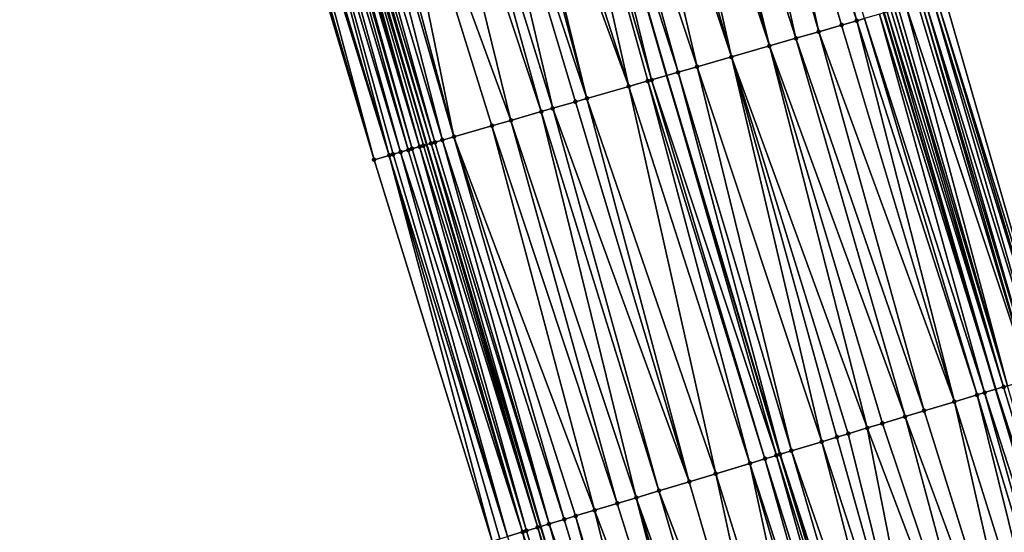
# Model space of a CAD drawing. Header units: feet. Extents: x 2004186 to 2014793, y 836912 to 864902.
# Tile 844 of 974: x 2004403 to 2004453, y 859322 to 859348. Entities that reach past the tile are written whole.
import ezdxf

# ---------------------------------------------------------------- set-up
doc = ezdxf.new("R2010")
doc.units = ezdxf.units.FT
doc.header["$LTSCALE"] = 100
doc.header["$MEASUREMENT"] = 0
for name, color, linetype, lineweight in [('EP_Travel Lane', 5, 'Continuous', 40), ('GPL_Skip Line', 2, 'Continuous', 40), ('Road Shots', 4, 'Continuous', 200), ('Road X-Section', 30, 'Continuous', 13)]:
    doc.layers.add(name, color=color, linetype=linetype, lineweight=lineweight)
doc.layers.add('I-77 SB_MM21-27-Surface-Border', color=7, linetype='Continuous')
doc.layers.add('I-77 SB_MM21-27-Surface-TIN', color=7, linetype='Continuous')

msp = doc.modelspace()

# ---------------------------------------------------------------- linework, layer by layer
at = {"layer": 'EP_Travel Lane'}
for points in [[(2004475.98675831, 859252.9755330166, 446.5739951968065), (2004470.027193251, 859271.9272233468, 446.4479969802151), (2004464.293373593, 859291.0871976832, 446.3012957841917), (2004458.559645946, 859310.2468645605, 446.1088986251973), (2004452.825862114, 859329.4067191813, 445.9444033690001), (2004447.172181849, 859348.4381588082, 445.744362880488), (2004441.629215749, 859367.653598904, 445.5383283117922), (2004436.086240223, 859386.8690716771, 445.3357163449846), (2004430.543256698, 859406.0845721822, 445.1360297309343), (2004425.08506517, 859425.172963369, 444.9390603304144), (2004419.806102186, 859444.4627209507, 444.7434054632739), (2004414.527064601, 859463.7527511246, 444.5783237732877), (2004409.248078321, 859483.0425938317, 444.3922111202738), (2004404.042532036, 859502.1813761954, 444.2028261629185), (2004399.035574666, 859521.5434234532, 443.9982920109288), (2004394.028624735, 859540.9054419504, 443.790683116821), (2004389.021615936, 859560.2676880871, 443.6073706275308)], [(2004453.157249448, 859245.7875541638, 447.2093015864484), (2004447.138044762, 859265.0163735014, 447.1114540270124), (2004441.36635806, 859284.1656426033, 447.065016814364), (2004435.594843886, 859303.3143392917, 446.9334906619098), (2004429.823350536, 859322.46296689, 446.7916857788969), (2004424.055859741, 859341.7796547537, 446.6171872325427), (2004418.509860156, 859360.9946002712, 446.4480281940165), (2004412.963892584, 859380.209434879, 446.267231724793), (2004407.417962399, 859399.4241399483, 446.0728171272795), (2004401.865261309, 859418.803356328, 445.8417982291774), (2004396.566951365, 859438.0880190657, 445.6690462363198), (2004391.268674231, 859457.372562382, 445.4828924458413), (2004385.970386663, 859476.6571436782, 445.3010092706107), (2004380.654695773, 859496.1241881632, 445.1100452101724), (2004375.632006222, 859515.482102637, 444.9002794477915), (2004370.609287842, 859534.8401282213, 444.7023760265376), (2004365.586536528, 859554.198280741, 444.5180011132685)]]:
    msp.add_polyline3d(points, dxfattribs=at)
at = {"layer": 'GPL_Skip Line'}
msp.add_polyline3d([(2004465.216785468, 859249.5847155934, 446.8984191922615), (2004459.266163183, 859268.6782788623, 446.7735468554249), (2004453.481729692, 859287.8231807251, 446.6568137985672), (2004447.697351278, 859306.9679002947, 446.5129731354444), (2004441.912967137, 859326.1126388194, 446.3719510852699), (2004436.179748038, 859345.272190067, 446.1913368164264), (2004430.637304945, 859364.4879015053, 445.9969830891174), (2004425.094895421, 859383.7034965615, 445.7904081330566), (2004419.552424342, 859402.9193050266, 445.6062430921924), (2004414.049427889, 859422.1459373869, 445.3938099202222), (2004408.75210502, 859441.43062398, 445.1952668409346), (2004403.454733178, 859460.7154888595, 445.016720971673), (2004398.15734861, 859480.0004000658, 444.8433712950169), (2004392.890462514, 859499.2933539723, 444.6593156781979), (2004387.86935726, 859518.651694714, 444.4510891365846), (2004382.848236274, 859538.0100961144, 444.2493343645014), (2004377.827073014, 859557.3686604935, 444.0649682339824)], dxfattribs=at)
at = {"layer": 'I-77 SB_MM21-27-Surface-Border', "color": 3, "linetype": 'ByBlock', "lineweight": -2}
for points in [[(2004390.605744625, 859560.6770719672, 443.4571800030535), (2004395.4332121, 859541.2686868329, 443.6834630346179), (2004400.2607344, 859521.8600903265, 443.8872097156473), (2004406.443673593, 859502.8019879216, 443.9840183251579), (2004412.044776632, 859483.8082062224, 444.1195399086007), (2004417.342091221, 859464.52354977, 444.3214687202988), (2004422.832369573, 859445.2914780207, 444.4795157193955), (2004428.129737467, 859426.0066275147, 444.6596747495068), (2004433.582557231, 859406.9585405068, 444.8775858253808), (2004439.124988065, 859387.7428715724, 445.0763972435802), (2004444.667379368, 859368.5273396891, 445.2896172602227), (2004450.209845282, 859349.3115491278, 445.4756623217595), (2004455.698914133, 859330.2728898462, 445.6865647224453), (2004461.291712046, 859311.0707498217, 445.8935783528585), (2004466.693026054, 859291.8108696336, 446.1162304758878), (2004472.4773432, 859272.6663528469, 446.2902183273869), (2004478.189264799, 859253.6681932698, 446.3872762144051)], [(2004452.626173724, 859245.6203115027, 447.2192829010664), (2004445.672324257, 859264.5737021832, 447.1361077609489), (2004440.079231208, 859283.7768190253, 447.0743429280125), (2004433.720422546, 859302.7482470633, 446.9668389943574), (2004427.361654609, 859321.7195403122, 446.8392838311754), (2004421.381651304, 859341.0088163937, 446.6648147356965), (2004415.646929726, 859360.1694901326, 446.5113461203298), (2004410.104497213, 859379.3851648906, 446.3131526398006), (2004404.562076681, 859398.6007981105, 446.1105791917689), (2004399.005404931, 859418.01829947, 445.8959181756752), (2004393.708044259, 859437.3031236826, 445.7128120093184), (2004388.796426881, 859456.6937879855, 445.5171840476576), (2004383.884774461, 859476.0845798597, 445.3358777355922), (2004379.337716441, 859495.7829272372, 445.1433361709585), (2004374.703825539, 859515.24159274, 444.9241392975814), (2004369.101899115, 859534.4494449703, 444.7322139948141), (2004364.467934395, 859553.9083950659, 444.5433729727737)]]:
    msp.add_polyline3d(points, dxfattribs=at)
at = {"layer": 'I-77 SB_MM21-27-Surface-TIN', "color": 128, "linetype": 'ByBlock', "lineweight": -2}
for points in [[(2004439.477867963, 859367.03436111, 445.6625768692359), (2004438.324750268, 859366.7022169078, 445.7064788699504), (2004443.86719727, 859347.4864919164, 445.8994094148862)], [(2004440.438816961, 859367.3110869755, 445.6195894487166), (2004439.477867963, 859367.03436111, 445.6625768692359), (2004445.789073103, 859348.0400204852, 445.8215032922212)], [(2004439.477867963, 859367.03436111, 445.6625768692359), (2004445.020319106, 859347.81862176, 445.8539996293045), (2004445.789073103, 859348.0400204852, 445.8215032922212)], [(2004439.477867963, 859367.03436111, 445.6625768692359), (2004443.86719727, 859347.4864919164, 445.8994094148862), (2004445.020319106, 859347.81862176, 445.8539996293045)], [(2004440.438816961, 859367.3110869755, 445.6195894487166), (2004445.789073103, 859348.0400204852, 445.8215032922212), (2004446.173455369, 859348.1507015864, 445.8033375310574)], [(2004438.324750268, 859366.7022169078, 445.7064788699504), (2004436.595085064, 859366.2039612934, 445.7682038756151), (2004442.714084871, 859347.1543293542, 445.9413834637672)], [(2004438.324750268, 859366.7022169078, 445.7064788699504), (2004442.714084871, 859347.1543293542, 445.9413834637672), (2004443.86719727, 859347.4864919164, 445.8994094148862)], [(2004436.018519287, 859366.0379132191, 445.7926779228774), (2004435.057593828, 859365.7611057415, 445.8270952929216), (2004441.368783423, 859346.766819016, 445.9916816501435)], [(2004436.595085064, 859366.2039612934, 445.7682038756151), (2004436.018519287, 859366.0379132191, 445.7926779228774), (2004441.368783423, 859346.766819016, 445.9916816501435)], [(2004436.595085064, 859366.2039612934, 445.7682038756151), (2004441.368783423, 859346.766819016, 445.9916816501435), (2004442.714084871, 859347.1543293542, 445.9413834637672)], [(2004435.057593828, 859365.7611057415, 445.8270952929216), (2004433.904482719, 859365.4289387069, 445.8685996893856), (2004439.446923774, 859346.2132343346, 446.0636954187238)], [(2004435.057593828, 859365.7611057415, 445.8270952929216), (2004439.446923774, 859346.2132343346, 446.0636954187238), (2004441.368783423, 859346.766819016, 445.9916816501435)], [(2004433.13572855, 859365.2075405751, 445.901158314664), (2004431.406042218, 859364.7093582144, 445.9705756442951), (2004437.717224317, 859345.7150974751, 446.1378908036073)], [(2004433.904482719, 859365.4289387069, 445.8685996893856), (2004433.13572855, 859365.2075405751, 445.901158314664), (2004439.446923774, 859346.2132343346, 446.0636954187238)], [(2004433.13572855, 859365.2075405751, 445.901158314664), (2004437.717224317, 859345.7150974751, 446.1378908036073), (2004439.446923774, 859346.2132343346, 446.0636954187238)], [(2004431.406042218, 859364.7093582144, 445.9705756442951), (2004430.637304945, 859364.4879015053, 445.9969830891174), (2004436.756287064, 859345.4383308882, 446.1766020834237)], [(2004431.406042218, 859364.7093582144, 445.9705756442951), (2004436.756287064, 859345.4383308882, 446.1766020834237), (2004437.717224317, 859345.7150974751, 446.1378908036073)], [(2004429.868586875, 859364.2663782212, 446.0163995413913), (2004428.138884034, 859363.768253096, 446.0918271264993), (2004434.257898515, 859344.7185702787, 446.2596640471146)], [(2004429.868586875, 859364.2663782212, 446.0163995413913), (2004435.411029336, 859345.0506689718, 446.210983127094), (2004430.637304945, 859364.4879015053, 445.9969830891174)], [(2004429.868586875, 859364.2663782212, 446.0163995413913), (2004435.218837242, 859344.9953317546, 446.2204160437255), (2004435.411029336, 859345.0506689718, 446.210983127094)], [(2004429.868586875, 859364.2663782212, 446.0163995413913), (2004434.257898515, 859344.7185702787, 446.2596640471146), (2004435.218837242, 859344.9953317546, 446.2204160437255)], [(2004435.411029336, 859345.0506689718, 446.210983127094), (2004436.179748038, 859345.272190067, 446.1913368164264), (2004430.637304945, 859364.4879015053, 445.9969830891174)], [(2004436.756287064, 859345.4383308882, 446.1766020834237), (2004430.637304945, 859364.4879015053, 445.9969830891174), (2004436.179748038, 859345.272190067, 446.1913368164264)], [(2004427.370134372, 859363.546839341, 446.1227451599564), (2004426.985754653, 859363.4361494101, 446.139983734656), (2004432.143851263, 859344.1096328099, 446.3394756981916)], [(2004428.138884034, 859363.768253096, 446.0918271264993), (2004427.370134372, 859363.546839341, 446.1227451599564), (2004434.257898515, 859344.7185702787, 446.2596640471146)], [(2004427.370134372, 859363.546839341, 446.1227451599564), (2004432.143851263, 859344.1096328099, 446.3394756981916), (2004434.257898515, 859344.7185702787, 446.2596640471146)], [(2004425.832619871, 859363.1040644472, 446.1901064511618), (2004424.487306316, 859362.7165960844, 446.2448124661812), (2004430.414159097, 859343.6114706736, 446.4110167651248)], [(2004426.985754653, 859363.4361494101, 446.139983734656), (2004425.832619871, 859363.1040644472, 446.1901064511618), (2004432.143851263, 859344.1096328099, 446.3394756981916)], [(2004425.832619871, 859363.1040644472, 446.1901064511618), (2004431.567278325, 859343.9436095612, 446.3665566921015), (2004432.143851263, 859344.1096328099, 446.3394756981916)], [(2004425.832619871, 859363.1040644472, 446.1901064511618), (2004430.414159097, 859343.6114706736, 446.4110167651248), (2004431.567278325, 859343.9436095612, 446.3665566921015)], [(2004424.487306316, 859362.7165960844, 446.2448124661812), (2004423.526372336, 859362.4398181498, 446.2823321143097), (2004429.837602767, 859343.4453898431, 446.4320511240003)], [(2004424.487306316, 859362.7165960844, 446.2448124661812), (2004429.837602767, 859343.4453898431, 446.4320511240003), (2004430.414159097, 859343.6114706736, 446.4110167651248)], [(2004423.526372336, 859362.4398181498, 446.2823321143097), (2004421.412324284, 859361.830883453, 446.362434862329), (2004428.300111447, 859343.0025345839, 446.4909732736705)], [(2004423.526372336, 859362.4398181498, 446.2823321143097), (2004428.300111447, 859343.0025345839, 446.4909732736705), (2004429.837602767, 859343.4453898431, 446.4320511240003)], [(2004421.412324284, 859361.830883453, 446.362434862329), (2004420.25919822, 859361.4987682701, 446.409384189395), (2004425.417352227, 859342.172052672, 446.5879795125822)], [(2004421.412324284, 859361.830883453, 446.362434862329), (2004427.339192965, 859342.7257029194, 446.5228507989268), (2004428.300111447, 859343.0025345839, 446.4909732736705)], [(2004421.412324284, 859361.830883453, 446.362434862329), (2004425.417352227, 859342.172052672, 446.5879795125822), (2004427.339192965, 859342.7257029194, 446.5228507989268)], [(2004418.721762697, 859361.0557195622, 446.447992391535), (2004418.529594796, 859361.0002984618, 446.4486167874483), (2004424.264272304, 859341.8397775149, 446.6181300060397)], [(2004419.106129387, 859361.1664546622, 446.4354970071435), (2004418.721762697, 859361.0557195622, 446.447992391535), (2004424.456447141, 859341.895174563, 446.614979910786)], [(2004418.721762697, 859361.0557195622, 446.447992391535), (2004424.264272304, 859341.8397775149, 446.6181300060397), (2004424.456447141, 859341.895174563, 446.614979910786)], [(2004419.874833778, 859361.3880253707, 446.4210605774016), (2004419.106129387, 859361.1664546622, 446.4354970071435), (2004424.840813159, 859342.005911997, 446.6027296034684)], [(2004419.106129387, 859361.1664546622, 446.4354970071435), (2004424.456447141, 859341.895174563, 446.614979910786), (2004424.840813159, 859342.005911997, 446.6027296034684)], [(2004420.25919822, 859361.4987682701, 446.409384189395), (2004419.874833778, 859361.3880253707, 446.4210605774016), (2004425.417352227, 859342.172052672, 446.5879795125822)], [(2004419.874833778, 859361.3880253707, 446.4210605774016), (2004424.840813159, 859342.005911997, 446.6027296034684), (2004425.417352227, 859342.172052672, 446.5879795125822)], [(2004416.992193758, 859360.5571301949, 446.4746701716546), (2004416.415671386, 859360.3909316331, 446.4833416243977), (2004422.150397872, 859341.2302408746, 446.6350230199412)], [(2004417.376546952, 859360.6679120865, 446.4670883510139), (2004416.992193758, 859360.5571301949, 446.4746701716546), (2004422.726911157, 859341.3964709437, 446.6296601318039)], [(2004416.992193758, 859360.5571301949, 446.4746701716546), (2004422.342574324, 859341.2856323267, 446.6312852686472), (2004422.726911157, 859341.3964709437, 446.6296601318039)], [(2004416.992193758, 859360.5571301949, 446.4746701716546), (2004422.150397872, 859341.2302408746, 446.6350230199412), (2004422.342574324, 859341.2856323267, 446.6312852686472)], [(2004417.760894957, 859360.7787119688, 446.4613957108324), (2004417.376546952, 859360.6679120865, 446.4670883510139), (2004423.111235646, 859341.507352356, 446.6325289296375)], [(2004417.376546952, 859360.6679120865, 446.4670883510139), (2004422.726911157, 859341.3964709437, 446.6296601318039), (2004423.111235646, 859341.507352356, 446.6325289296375)], [(2004417.95307713, 859360.8340835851, 446.4555750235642), (2004417.760894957, 859360.7787119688, 446.4613957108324), (2004423.303409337, 859341.5627533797, 446.6297962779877)], [(2004417.760894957, 859360.7787119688, 446.4613957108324), (2004423.111235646, 859341.507352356, 446.6325289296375), (2004423.303409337, 859341.5627533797, 446.6297962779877)], [(2004418.145266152, 859360.8894314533, 446.4472605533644), (2004417.95307713, 859360.8340835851, 446.4555750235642), (2004423.687771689, 859341.6735035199, 446.6188802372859)], [(2004417.95307713, 859360.8340835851, 446.4555750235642), (2004423.303409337, 859341.5627533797, 446.6297962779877), (2004423.687771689, 859341.6735035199, 446.6188802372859)], [(2004418.337444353, 859360.9448168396, 446.4428858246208), (2004418.145266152, 859360.8894314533, 446.4472605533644), (2004423.687771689, 859341.6735035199, 446.6188802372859)], [(2004418.337444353, 859360.9448168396, 446.4428858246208), (2004424.055859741, 859341.7796547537, 446.6171872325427), (2004418.509860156, 859360.9946002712, 446.4480281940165)], [(2004418.337444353, 859360.9448168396, 446.4428858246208), (2004423.87994471, 859341.7289068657, 446.6163914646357), (2004424.055859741, 859341.7796547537, 446.6171872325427)], [(2004418.337444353, 859360.9448168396, 446.4428858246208), (2004423.687771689, 859341.6735035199, 446.6188802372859), (2004423.87994471, 859341.7289068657, 446.6163914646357)], [(2004418.529594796, 859361.0002984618, 446.4486167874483), (2004418.509860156, 859360.9946002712, 446.4480281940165), (2004424.055859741, 859341.7796547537, 446.6171872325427)], [(2004418.529594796, 859361.0002984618, 446.4486167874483), (2004424.055859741, 859341.7796547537, 446.6171872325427), (2004424.264272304, 859341.8397775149, 446.6181300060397)], [(2004415.839111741, 859360.2248622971, 446.5055829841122), (2004415.646929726, 859360.1694901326, 446.5113461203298), (2004421.381651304, 859341.0088163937, 446.6648147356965)], [(2004416.223488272, 859360.335563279, 446.4895048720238), (2004415.839111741, 859360.2248622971, 446.5055829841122), (2004421.381651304, 859341.0088163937, 446.6648147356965)], [(2004416.415671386, 859360.3909316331, 446.4833416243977), (2004416.223488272, 859360.335563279, 446.4895048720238), (2004422.150397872, 859341.2302408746, 446.6350230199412)], [(2004416.223488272, 859360.335563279, 446.4895048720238), (2004421.381651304, 859341.0088163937, 446.6648147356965), (2004422.150397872, 859341.2302408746, 446.6350230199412)], [(2004449.633199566, 859349.1457782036, 445.529239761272), (2004449.248792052, 859349.0351846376, 445.5565975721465), (2004455.124449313, 859330.0997127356, 445.7399087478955)], [(2004449.825409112, 859349.2010549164, 445.5134533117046), (2004449.633199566, 859349.1457782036, 445.529239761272), (2004455.507423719, 859330.2151712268, 445.7053994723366)], [(2004449.633199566, 859349.1457782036, 445.529239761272), (2004455.124449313, 859330.0997127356, 445.7399087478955), (2004455.507423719, 859330.2151712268, 445.7053994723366)], [(2004450.209845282, 859349.3115491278, 445.4756623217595), (2004449.825409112, 859349.2010549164, 445.5134533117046), (2004455.698914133, 859330.2728898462, 445.6865647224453)], [(2004449.825409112, 859349.2010549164, 445.5134533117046), (2004455.507423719, 859330.2151712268, 445.7053994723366), (2004455.698914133, 859330.2728898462, 445.6865647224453)], [(2004447.711008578, 859348.5933422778, 445.7218837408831), (2004447.51880443, 859348.5380468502, 445.7357049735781), (2004453.209560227, 859329.5224767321, 445.9208496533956)], [(2004447.903221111, 859348.6486086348, 445.7050098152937), (2004447.711008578, 859348.5933422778, 445.7218837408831), (2004453.401043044, 859329.5802204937, 445.9057535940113)], [(2004447.711008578, 859348.5933422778, 445.7218837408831), (2004453.209560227, 859329.5224767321, 445.9208496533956), (2004453.401043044, 859329.5802204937, 445.9057535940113)], [(2004448.287663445, 859348.7590814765, 445.6649748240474), (2004447.903221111, 859348.6486086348, 445.7050098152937), (2004453.401043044, 859329.5802204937, 445.9057535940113)], [(2004448.864344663, 859348.9247293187, 445.5984726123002), (2004448.287663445, 859348.7590814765, 445.6649748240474), (2004454.549996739, 859329.9264950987, 445.7872263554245)], [(2004448.287663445, 859348.7590814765, 445.6649748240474), (2004453.401043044, 859329.5802204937, 445.9057535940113), (2004454.549996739, 859329.9264950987, 445.7872263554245)], [(2004449.056573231, 859348.9799400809, 445.5757607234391), (2004448.864344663, 859348.9247293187, 445.5984726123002), (2004454.549996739, 859329.9264950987, 445.7872263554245)], [(2004449.248792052, 859349.0351846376, 445.5565975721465), (2004449.056573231, 859348.9799400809, 445.5757607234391), (2004454.741485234, 859329.9842200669, 445.7693356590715)], [(2004449.056573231, 859348.9799400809, 445.5757607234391), (2004454.549996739, 859329.9264950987, 445.7872263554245), (2004454.741485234, 859329.9842200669, 445.7693356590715)], [(2004449.248792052, 859349.0351846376, 445.5565975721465), (2004454.741485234, 859329.9842200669, 445.7693356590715), (2004455.124449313, 859330.0997127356, 445.7399087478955)], [(2004446.173455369, 859348.1507015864, 445.8033375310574), (2004445.789073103, 859348.0400204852, 445.8215032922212), (2004451.869233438, 859329.1180952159, 446.0004712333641)], [(2004446.942252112, 859348.37195211, 445.7552786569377), (2004446.173455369, 859348.1507015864, 445.8033375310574), (2004452.252180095, 859329.2336455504, 445.9796194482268)], [(2004446.173455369, 859348.1507015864, 445.8033375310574), (2004451.869233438, 859329.1180952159, 446.0004712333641), (2004452.252180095, 859329.2336455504, 445.9796194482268)], [(2004447.134447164, 859348.4272790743, 445.7447690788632), (2004446.942252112, 859348.37195211, 445.7552786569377), (2004452.825862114, 859329.4067191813, 445.9444033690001)], [(2004446.942252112, 859348.37195211, 445.7552786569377), (2004452.252180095, 859329.2336455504, 445.9796194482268), (2004452.825862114, 859329.4067191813, 445.9444033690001)], [(2004447.134447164, 859348.4272790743, 445.7447690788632), (2004452.825862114, 859329.4067191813, 445.9444033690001), (2004447.172181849, 859348.4381588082, 445.744362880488)], [(2004447.326619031, 859348.4826864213, 445.7427004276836), (2004447.172181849, 859348.4381588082, 445.744362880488), (2004452.825862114, 859329.4067191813, 445.9444033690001)], [(2004447.51880443, 859348.5380468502, 445.7357049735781), (2004447.326619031, 859348.4826864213, 445.7427004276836), (2004453.209560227, 859329.5224767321, 445.9208496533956)], [(2004447.326619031, 859348.4826864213, 445.7427004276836), (2004452.825862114, 859329.4067191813, 445.9444033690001), (2004453.209560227, 859329.5224767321, 445.9208496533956)], [(2004445.020319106, 859347.81862176, 445.8539996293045), (2004443.86719727, 859347.4864919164, 445.8994094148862), (2004450.720419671, 859328.771357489, 446.0501306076)], [(2004445.789073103, 859348.0400204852, 445.8215032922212), (2004445.020319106, 859347.81862176, 445.8539996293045), (2004450.720419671, 859328.771357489, 446.0501306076)], [(2004445.789073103, 859348.0400204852, 445.8215032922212), (2004450.720419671, 859328.771357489, 446.0501306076), (2004451.869233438, 859329.1180952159, 446.0004712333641)], [(2004442.714084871, 859347.1543293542, 445.9413834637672), (2004441.368783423, 859346.766819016, 445.9916816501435), (2004448.231367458, 859328.0199458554, 446.1359319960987)], [(2004443.86719727, 859347.4864919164, 445.8994094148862), (2004442.714084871, 859347.1543293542, 445.9413834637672), (2004449.188690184, 859328.3089670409, 446.1054164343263)], [(2004442.714084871, 859347.1543293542, 445.9413834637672), (2004448.231367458, 859328.0199458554, 446.1359319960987), (2004449.188690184, 859328.3089670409, 446.1054164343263)], [(2004443.86719727, 859347.4864919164, 445.8994094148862), (2004449.188690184, 859328.3089670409, 446.1054164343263), (2004450.720419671, 859328.771357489, 446.0501306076)], [(2004441.368783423, 859346.766819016, 445.9916816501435), (2004439.446923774, 859346.2132343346, 446.0636954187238), (2004446.316705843, 859327.4419569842, 446.2049187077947)], [(2004441.368783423, 859346.766819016, 445.9916816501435), (2004447.082567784, 859327.6731614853, 446.1786553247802), (2004448.231367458, 859328.0199458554, 446.1359319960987)], [(2004441.368783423, 859346.766819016, 445.9916816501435), (2004446.316705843, 859327.4419569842, 446.2049187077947), (2004447.082567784, 859327.6731614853, 446.1786553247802)], [(2004439.446923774, 859346.2132343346, 446.0636954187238), (2004437.717224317, 859345.7150974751, 446.1378908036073), (2004444.019096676, 859326.7484207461, 446.2951985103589)], [(2004439.446923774, 859346.2132343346, 446.0636954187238), (2004445.359374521, 859327.1529642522, 446.2396653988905), (2004446.316705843, 859327.4419569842, 446.2049187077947)], [(2004439.446923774, 859346.2132343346, 446.0636954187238), (2004444.784967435, 859326.9795960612, 446.2645950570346), (2004445.359374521, 859327.1529642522, 446.2396653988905)], [(2004439.446923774, 859346.2132343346, 446.0636954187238), (2004444.019096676, 859326.7484207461, 446.2951985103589), (2004444.784967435, 859326.9795960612, 446.2645950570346)], [(2004437.717224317, 859345.7150974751, 446.1378908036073), (2004436.756287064, 859345.4383308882, 446.1766020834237), (2004442.487362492, 859326.2860458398, 446.3527955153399)], [(2004437.717224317, 859345.7150974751, 446.1378908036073), (2004442.487362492, 859326.2860458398, 446.3527955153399), (2004444.019096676, 859326.7484207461, 446.2951985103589)], [(2004435.411029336, 859345.0506689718, 446.210983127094), (2004441.72150796, 859326.0548168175, 446.3754125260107), (2004436.179748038, 859345.272190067, 446.1913368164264)], [(2004436.756287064, 859345.4383308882, 446.1766020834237), (2004436.179748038, 859345.272190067, 446.1913368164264), (2004441.912967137, 859326.1126388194, 446.3719510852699)], [(2004441.72150796, 859326.0548168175, 446.3754125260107), (2004441.912967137, 859326.1126388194, 446.3719510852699), (2004436.179748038, 859345.272190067, 446.1913368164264)], [(2004436.756287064, 859345.4383308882, 446.1766020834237), (2004441.912967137, 859326.1126388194, 446.3719510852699), (2004442.487362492, 859326.2860458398, 446.3527955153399)], [(2004434.257898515, 859344.7185702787, 446.2596640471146), (2004432.143851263, 859344.1096328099, 446.3394756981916), (2004438.658059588, 859325.1300008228, 446.4807649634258)], [(2004435.218837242, 859344.9953317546, 446.2204160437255), (2004434.257898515, 859344.7185702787, 446.2596640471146), (2004440.381263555, 859325.6501626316, 446.4144871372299)], [(2004434.257898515, 859344.7185702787, 446.2596640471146), (2004438.658059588, 859325.1300008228, 446.4807649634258), (2004440.381263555, 859325.6501626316, 446.4144871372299)], [(2004435.411029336, 859345.0506689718, 446.210983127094), (2004435.218837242, 859344.9953317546, 446.2204160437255), (2004441.147138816, 859325.8813230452, 446.3816677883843)], [(2004435.218837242, 859344.9953317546, 446.2204160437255), (2004440.381263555, 859325.6501626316, 446.4144871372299), (2004441.147138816, 859325.8813230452, 446.3816677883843)], [(2004435.411029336, 859345.0506689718, 446.210983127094), (2004441.147138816, 859325.8813230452, 446.3816677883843), (2004441.72150796, 859326.0548168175, 446.3754125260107)], [(2004431.567278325, 859343.9436095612, 446.3665566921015), (2004430.414159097, 859343.6114706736, 446.4110167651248), (2004437.317783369, 859324.7254519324, 446.53549742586)], [(2004432.143851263, 859344.1096328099, 446.3394756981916), (2004431.567278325, 859343.9436095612, 446.3665566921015), (2004437.317783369, 859324.7254519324, 446.53549742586)], [(2004432.143851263, 859344.1096328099, 446.3394756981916), (2004437.317783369, 859324.7254519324, 446.53549742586), (2004438.658059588, 859325.1300008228, 446.4807649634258)], [(2004429.837602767, 859343.4453898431, 446.4320511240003), (2004428.300111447, 859343.0025345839, 446.4909732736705), (2004434.637239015, 859323.9163273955, 446.6409835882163)], [(2004430.414159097, 859343.6114706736, 446.4110167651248), (2004429.837602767, 859343.4453898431, 446.4320511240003), (2004435.786041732, 859324.2631016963, 446.5967629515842)], [(2004429.837602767, 859343.4453898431, 446.4320511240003), (2004434.637239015, 859323.9163273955, 446.6409835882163), (2004435.786041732, 859324.2631016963, 446.5967629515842)], [(2004430.414159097, 859343.6114706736, 446.4110167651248), (2004435.786041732, 859324.2631016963, 446.5967629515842), (2004437.317783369, 859324.7254519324, 446.53549742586)], [(2004427.339192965, 859342.7257029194, 446.5228507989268), (2004425.417352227, 859342.172052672, 446.5879795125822), (2004432.531108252, 859323.2805495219, 446.7183389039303)], [(2004428.300111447, 859343.0025345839, 446.4909732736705), (2004427.339192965, 859342.7257029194, 446.5228507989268), (2004433.679912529, 859323.6273186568, 446.6733500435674)], [(2004427.339192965, 859342.7257029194, 446.5228507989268), (2004432.531108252, 859323.2805495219, 446.7183389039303), (2004433.679912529, 859323.6273186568, 446.6733500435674)], [(2004428.300111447, 859343.0025345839, 446.4909732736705), (2004433.679912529, 859323.6273186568, 446.6733500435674), (2004434.637239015, 859323.9163273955, 446.6409835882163)], [(2004425.417352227, 859342.172052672, 446.5879795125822), (2004424.840813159, 859342.005911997, 446.6027296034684), (2004430.999385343, 859322.8181373, 446.7703868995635)], [(2004425.417352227, 859342.172052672, 446.5879795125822), (2004431.573777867, 859322.9915536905, 446.7526247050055), (2004432.531108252, 859323.2805495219, 446.7183389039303)], [(2004425.417352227, 859342.172052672, 446.5879795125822), (2004430.999385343, 859322.8181373, 446.7703868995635), (2004431.573777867, 859322.9915536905, 446.7526247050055)], [(2004423.687771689, 859341.6735035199, 446.6188802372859), (2004423.303409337, 859341.5627533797, 446.6297962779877), (2004429.084769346, 859322.2399974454, 446.816921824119)], [(2004423.87994471, 859341.7289068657, 446.6163914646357), (2004423.687771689, 859341.6735035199, 446.6188802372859), (2004429.659170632, 859322.4133848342, 446.7948469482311)], [(2004423.687771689, 859341.6735035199, 446.6188802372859), (2004429.084769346, 859322.2399974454, 446.816921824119), (2004429.659170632, 859322.4133848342, 446.7948469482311)], [(2004423.87994471, 859341.7289068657, 446.6163914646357), (2004429.659170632, 859322.4133848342, 446.7948469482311), (2004424.055859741, 859341.7796547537, 446.6171872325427)], [(2004424.264272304, 859341.8397775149, 446.6181300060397), (2004424.055859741, 859341.7796547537, 446.6171872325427), (2004429.823350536, 859322.46296689, 446.7916857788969)], [(2004429.659170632, 859322.4133848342, 446.7948469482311), (2004429.823350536, 859322.46296689, 446.7916857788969), (2004424.055859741, 859341.7796547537, 446.6171872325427)], [(2004424.456447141, 859341.895174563, 446.614979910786), (2004424.264272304, 859341.8397775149, 446.6181300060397), (2004430.233549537, 859322.5868463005, 446.7837876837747)], [(2004424.264272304, 859341.8397775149, 446.6181300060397), (2004429.823350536, 859322.46296689, 446.7916857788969), (2004430.233549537, 859322.5868463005, 446.7837876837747)], [(2004424.840813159, 859342.005911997, 446.6027296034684), (2004424.456447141, 859341.895174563, 446.614979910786), (2004430.233549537, 859322.5868463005, 446.7837876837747)], [(2004424.840813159, 859342.005911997, 446.6027296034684), (2004430.233549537, 859322.5868463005, 446.7837876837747), (2004430.999385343, 859322.8181373, 446.7703868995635)], [(2004422.150397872, 859341.2302408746, 446.6350230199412), (2004421.381651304, 859341.0088163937, 446.6648147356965), (2004427.361654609, 859321.7195403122, 446.8392838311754)], [(2004422.342574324, 859341.2856323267, 446.6312852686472), (2004422.150397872, 859341.2302408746, 446.6350230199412), (2004428.127492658, 859321.9508238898, 446.8247794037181)], [(2004422.150397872, 859341.2302408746, 446.6350230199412), (2004427.744578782, 859321.8351650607, 446.8294976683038), (2004428.127492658, 859321.9508238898, 446.8247794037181)], [(2004422.150397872, 859341.2302408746, 446.6350230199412), (2004427.361654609, 859321.7195403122, 446.8392838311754), (2004427.744578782, 859321.8351650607, 446.8294976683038)], [(2004422.726911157, 859341.3964709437, 446.6296601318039), (2004422.342574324, 859341.2856323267, 446.6312852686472), (2004428.127492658, 859321.9508238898, 446.8247794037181)], [(2004423.111235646, 859341.507352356, 446.6325289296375), (2004422.726911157, 859341.3964709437, 446.6296601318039), (2004428.893308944, 859322.1821794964, 446.8209859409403)], [(2004422.726911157, 859341.3964709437, 446.6296601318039), (2004428.127492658, 859321.9508238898, 446.8247794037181), (2004428.893308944, 859322.1821794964, 446.8209859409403)], [(2004423.303409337, 859341.5627533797, 446.6297962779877), (2004423.111235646, 859341.507352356, 446.6325289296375), (2004428.893308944, 859322.1821794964, 446.8209859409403)], [(2004423.303409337, 859341.5627533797, 446.6297962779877), (2004428.893308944, 859322.1821794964, 446.8209859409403), (2004429.084769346, 859322.2399974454, 446.816921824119)], [(2004452.252180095, 859329.2336455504, 445.9796194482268), (2004451.869233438, 859329.1180952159, 446.0004712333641), (2004457.653579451, 859309.9734828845, 446.160258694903)], [(2004452.252180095, 859329.2336455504, 445.9796194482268), (2004458.419475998, 859310.2045728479, 446.1169631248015), (2004452.825862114, 859329.4067191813, 445.9444033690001)], [(2004452.252180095, 859329.2336455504, 445.9796194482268), (2004457.653579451, 859309.9734828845, 446.160258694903), (2004458.419475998, 859310.2045728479, 446.1169631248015)], [(2004453.209560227, 859329.5224767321, 445.9208496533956), (2004452.825862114, 859329.4067191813, 445.9444033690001), (2004458.993899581, 859310.3778864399, 446.0839143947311)], [(2004458.419475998, 859310.2045728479, 446.1169631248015), (2004458.559645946, 859310.2468645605, 446.1088986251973), (2004452.825862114, 859329.4067191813, 445.9444033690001)], [(2004458.993899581, 859310.3778864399, 446.0839143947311), (2004452.825862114, 859329.4067191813, 445.9444033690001), (2004458.559645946, 859310.2468645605, 446.1088986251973)], [(2004453.401043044, 859329.5802204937, 445.9057535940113), (2004453.209560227, 859329.5224767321, 445.9208496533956), (2004458.993899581, 859310.3778864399, 446.0839143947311)], [(2004450.720419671, 859328.771357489, 446.0501306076), (2004449.188690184, 859328.3089670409, 446.1054164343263), (2004455.164495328, 859309.2221768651, 446.2617653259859)], [(2004451.869233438, 859329.1180952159, 446.0004712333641), (2004450.720419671, 859328.771357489, 446.0501306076), (2004456.696232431, 859309.6845421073, 446.2027312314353)], [(2004450.720419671, 859328.771357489, 446.0501306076), (2004455.164495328, 859309.2221768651, 446.2617653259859), (2004456.696232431, 859309.6845421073, 446.2027312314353)], [(2004451.869233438, 859329.1180952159, 446.0004712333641), (2004456.696232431, 859309.6845421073, 446.2027312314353), (2004457.653579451, 859309.9734828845, 446.160258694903)], [(2004449.188690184, 859328.3089670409, 446.1054164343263), (2004448.231367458, 859328.0199458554, 446.1359319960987), (2004455.164495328, 859309.2221768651, 446.2617653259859)], [(2004448.231367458, 859328.0199458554, 446.1359319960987), (2004447.082567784, 859327.6731614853, 446.1786553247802), (2004453.441310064, 859308.7019531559, 446.3188383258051)], [(2004448.231367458, 859328.0199458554, 446.1359319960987), (2004453.441310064, 859308.7019531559, 446.3188383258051), (2004455.164495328, 859309.2221768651, 446.2617653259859)], [(2004446.316705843, 859327.4419569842, 446.2049187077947), (2004445.359374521, 859327.1529642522, 446.2396653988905), (2004450.186405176, 859307.7193063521, 446.4263425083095)], [(2004447.082567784, 859327.6731614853, 446.1786553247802), (2004446.316705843, 859327.4419569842, 446.2049187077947), (2004453.441310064, 859308.7019531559, 446.3188383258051)], [(2004446.316705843, 859327.4419569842, 446.2049187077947), (2004450.186405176, 859307.7193063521, 446.4263425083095), (2004453.441310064, 859308.7019531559, 446.3188383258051)], [(2004444.019096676, 859326.7484207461, 446.2951985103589), (2004442.487362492, 859326.2860458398, 446.3527955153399), (2004449.037609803, 859307.3725077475, 446.4669491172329)], [(2004444.784967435, 859326.9795960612, 446.2645950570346), (2004444.019096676, 859326.7484207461, 446.2951985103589), (2004450.186405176, 859307.7193063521, 446.4263425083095)], [(2004444.019096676, 859326.7484207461, 446.2951985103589), (2004449.037609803, 859307.3725077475, 446.4669491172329), (2004450.186405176, 859307.7193063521, 446.4263425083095)], [(2004445.359374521, 859327.1529642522, 446.2396653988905), (2004444.784967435, 859326.9795960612, 446.2645950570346), (2004450.186405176, 859307.7193063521, 446.4263425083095)], [(2004442.487362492, 859326.2860458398, 446.3527955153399), (2004441.912967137, 859326.1126388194, 446.3719510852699), (2004448.080276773, 859307.0835206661, 446.5025360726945)], [(2004442.487362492, 859326.2860458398, 446.3527955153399), (2004448.080276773, 859307.0835206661, 446.5025360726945), (2004449.037609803, 859307.3725077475, 446.4669491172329)], [(2004441.147138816, 859325.8813230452, 446.3816677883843), (2004440.381263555, 859325.6501626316, 446.4144871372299), (2004446.548570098, 859306.6210547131, 446.546594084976)], [(2004441.72150796, 859326.0548168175, 446.3754125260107), (2004441.147138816, 859325.8813230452, 446.3816677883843), (2004447.122963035, 859306.7944697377, 446.5286287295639)], [(2004441.147138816, 859325.8813230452, 446.3816677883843), (2004446.548570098, 859306.6210547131, 446.546594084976), (2004447.122963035, 859306.7944697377, 446.5286287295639)], [(2004441.72150796, 859326.0548168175, 446.3754125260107), (2004447.697351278, 859306.9679002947, 446.5129731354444), (2004441.912967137, 859326.1126388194, 446.3719510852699)], [(2004441.72150796, 859326.0548168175, 446.3754125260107), (2004447.122963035, 859306.7944697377, 446.5286287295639), (2004447.697351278, 859306.9679002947, 446.5129731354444)], [(2004448.080276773, 859307.0835206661, 446.5025360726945), (2004441.912967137, 859326.1126388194, 446.3719510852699), (2004447.697351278, 859306.9679002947, 446.5129731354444)], [(2004440.381263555, 859325.6501626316, 446.4144871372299), (2004438.658059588, 859325.1300008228, 446.4807649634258), (2004444.6338978, 859306.0431012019, 446.6208389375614)], [(2004440.381263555, 859325.6501626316, 446.4144871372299), (2004445.97416599, 859306.4476766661, 446.5700581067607), (2004446.548570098, 859306.6210547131, 446.546594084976)], [(2004440.381263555, 859325.6501626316, 446.4144871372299), (2004444.6338978, 859306.0431012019, 446.6208389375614), (2004445.97416599, 859306.4476766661, 446.5700581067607)], [(2004437.317783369, 859324.7254519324, 446.53549742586), (2004435.786041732, 859324.2631016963, 446.5967629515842), (2004442.91069014, 859305.5229516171, 446.6889345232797)], [(2004438.658059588, 859325.1300008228, 446.4807649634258), (2004437.317783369, 859324.7254519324, 446.53549742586), (2004442.91069014, 859305.5229516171, 446.6889345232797)], [(2004438.658059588, 859325.1300008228, 446.4807649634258), (2004442.91069014, 859305.5229516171, 446.6889345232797), (2004444.6338978, 859306.0431012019, 446.6208389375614)], [(2004435.786041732, 859324.2631016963, 446.5967629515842), (2004434.637239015, 859323.9163273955, 446.6409835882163), (2004441.378963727, 859305.0605509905, 446.7427067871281)], [(2004435.786041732, 859324.2631016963, 446.5967629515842), (2004441.378963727, 859305.0605509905, 446.7427067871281), (2004442.91069014, 859305.5229516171, 446.6889345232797)], [(2004434.637239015, 859323.9163273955, 446.6409835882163), (2004433.679912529, 859323.6273186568, 446.6733500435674), (2004439.655766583, 859304.5403666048, 446.8056273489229)], [(2004434.637239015, 859323.9163273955, 446.6409835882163), (2004440.421628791, 859304.7715702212, 446.7792323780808), (2004441.378963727, 859305.0605509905, 446.7427067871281)], [(2004434.637239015, 859323.9163273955, 446.6409835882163), (2004439.655766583, 859304.5403666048, 446.8056273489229), (2004440.421628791, 859304.7715702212, 446.7792323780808)], [(2004432.531108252, 859323.2805495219, 446.7183389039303), (2004431.573777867, 859322.9915536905, 446.7526247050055), (2004437.358170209, 859303.8467880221, 446.889610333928)], [(2004433.679912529, 859323.6273186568, 446.6733500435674), (2004432.531108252, 859323.2805495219, 446.7183389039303), (2004439.655766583, 859304.5403666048, 446.8056273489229)], [(2004432.531108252, 859323.2805495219, 446.7183389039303), (2004437.358170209, 859303.8467880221, 446.889610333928), (2004439.655766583, 859304.5403666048, 446.8056273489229)], [(2004430.999385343, 859322.8181373, 446.7703868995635), (2004430.233549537, 859322.5868463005, 446.7837876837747), (2004436.783779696, 859303.6733649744, 446.906382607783)], [(2004431.573777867, 859322.9915536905, 446.7526247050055), (2004430.999385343, 859322.8181373, 446.7703868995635), (2004436.783779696, 859303.6733649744, 446.906382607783)], [(2004431.573777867, 859322.9915536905, 446.7526247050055), (2004436.783779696, 859303.6733649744, 446.906382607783), (2004437.358170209, 859303.8467880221, 446.889610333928)], [(2004429.084769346, 859322.2399974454, 446.816921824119), (2004428.893308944, 859322.1821794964, 446.8209859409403), (2004434.869169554, 859303.0952057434, 446.9500362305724)], [(2004429.659170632, 859322.4133848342, 446.7948469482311), (2004429.084769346, 859322.2399974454, 446.816921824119), (2004434.869169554, 859303.0952057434, 446.9500362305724)], [(2004429.659170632, 859322.4133848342, 446.7948469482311), (2004435.594843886, 859303.3143392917, 446.9334906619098), (2004429.823350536, 859322.46296689, 446.7916857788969)], [(2004429.659170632, 859322.4133848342, 446.7948469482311), (2004434.869169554, 859303.0952057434, 446.9500362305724), (2004435.594843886, 859303.3143392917, 446.9334906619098)], [(2004430.233549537, 859322.5868463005, 446.7837876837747), (2004429.823350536, 859322.46296689, 446.7916857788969), (2004435.594843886, 859303.3143392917, 446.9334906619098)], [(2004430.233549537, 859322.5868463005, 446.7837876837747), (2004435.594843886, 859303.3143392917, 446.9334906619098), (2004436.783779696, 859303.6733649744, 446.906382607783)], [(2004428.893308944, 859322.1821794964, 446.8209859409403), (2004428.127492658, 859321.9508238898, 446.8247794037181), (2004433.720422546, 859302.7482470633, 446.9668389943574)], [(2004428.893308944, 859322.1821794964, 446.8209859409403), (2004433.720422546, 859302.7482470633, 446.9668389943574), (2004434.869169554, 859303.0952057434, 446.9500362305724)]]:
    msp.add_3dface(points, dxfattribs=at)
at = {"layer": 'Road Shots', "lineweight": 100}
for p in [(2004445.020319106, 859347.81862176, 445.8539996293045), (2004445.789073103, 859348.0400204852, 445.8215032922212), (2004442.714084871, 859347.1543293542, 445.9413834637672), (2004443.86719727, 859347.4864919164, 445.8994094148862), (2004441.368783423, 859346.766819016, 445.9916816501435), (2004439.446923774, 859346.2132343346, 446.0636954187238), (2004437.717224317, 859345.7150974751, 446.1378908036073), (2004436.756287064, 859345.4383308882, 446.1766020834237), (2004434.257898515, 859344.7185702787, 446.2596640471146), (2004435.218837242, 859344.9953317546, 446.2204160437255), (2004435.411029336, 859345.0506689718, 446.210983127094), (2004431.567278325, 859343.9436095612, 446.3665566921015), (2004432.143851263, 859344.1096328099, 446.3394756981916), (2004429.837602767, 859343.4453898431, 446.4320511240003), (2004430.414159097, 859343.6114706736, 446.4110167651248), (2004427.339192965, 859342.7257029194, 446.5228507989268), (2004428.300111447, 859343.0025345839, 446.4909732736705), (2004425.417352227, 859342.172052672, 446.5879795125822), (2004423.687771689, 859341.6735035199, 446.6188802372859), (2004423.87994471, 859341.7289068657, 446.6163914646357), (2004424.264272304, 859341.8397775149, 446.6181300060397), (2004424.456447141, 859341.895174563, 446.614979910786), (2004424.840813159, 859342.005911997, 446.6027296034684), (2004422.150397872, 859341.2302408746, 446.6350230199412), (2004422.342574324, 859341.2856323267, 446.6312852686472), (2004422.726911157, 859341.3964709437, 446.6296601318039), (2004423.111235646, 859341.507352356, 446.6325289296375), (2004423.303409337, 859341.5627533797, 446.6297962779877), (2004421.381651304, 859341.0088163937, 446.6648147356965), (2004452.252180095, 859329.2336455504, 445.9796194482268), (2004453.209560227, 859329.5224767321, 445.9208496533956), (2004450.720419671, 859328.771357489, 446.0501306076), (2004451.869233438, 859329.1180952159, 446.0004712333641), (2004449.188690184, 859328.3089670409, 446.1054164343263), (2004448.231367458, 859328.0199458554, 446.1359319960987), (2004446.316705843, 859327.4419569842, 446.2049187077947), (2004447.082567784, 859327.6731614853, 446.1786553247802), (2004444.019096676, 859326.7484207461, 446.2951985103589), (2004444.784967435, 859326.9795960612, 446.2645950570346), (2004445.359374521, 859327.1529642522, 446.2396653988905), (2004442.487362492, 859326.2860458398, 446.3527955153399), (2004441.147138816, 859325.8813230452, 446.3816677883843), (2004441.72150796, 859326.0548168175, 446.3754125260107), (2004441.912967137, 859326.1126388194, 446.3719510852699), (2004440.381263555, 859325.6501626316, 446.4144871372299), (2004437.317783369, 859324.7254519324, 446.53549742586), (2004438.658059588, 859325.1300008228, 446.4807649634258), (2004435.786041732, 859324.2631016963, 446.5967629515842), (2004434.637239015, 859323.9163273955, 446.6409835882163), (2004432.531108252, 859323.2805495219, 446.7183389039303), (2004433.679912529, 859323.6273186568, 446.6733500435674), (2004430.999385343, 859322.8181373, 446.7703868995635), (2004431.573777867, 859322.9915536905, 446.7526247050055), (2004429.084769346, 859322.2399974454, 446.816921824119), (2004429.659170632, 859322.4133848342, 446.7948469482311), (2004430.233549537, 859322.5868463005, 446.7837876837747), (2004428.893308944, 859322.1821794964, 446.8209859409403)]:
    msp.add_point(p, dxfattribs=at)
at = {"layer": 'Road X-Section', "extrusion": (0.2771216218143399, -0.96078373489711, 0.009910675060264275), "elevation": -270167.9331684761, "flags": 128}
msp.add_lwpolyline([(2164063.71680588, 3124.364855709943), (2164064.516805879, 3124.335062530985), (2164064.716805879, 3124.331324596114), (2164065.11680588, 3124.329699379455), (2164065.516805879, 3124.332568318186), (2164065.716805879, 3124.329835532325), (2164066.116805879, 3124.318918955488), (2164066.31680588, 3124.316430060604), (2164066.71680588, 3124.318168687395), (2164066.91680588, 3124.315018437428), (2164067.31680588, 3124.302767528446), (2164067.91680588, 3124.288016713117), (2164069.91680588, 3124.222884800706), (2164070.91680588, 3124.191005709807), (2164072.51680588, 3124.132080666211), (2164073.11680588, 3124.11104527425), (2164074.31680588, 3124.066583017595), (2164074.91680588, 3124.039500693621), (2164077.116805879, 3123.959685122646), (2164078.116805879, 3123.920435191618), (2164078.31680588, 3123.911001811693), (2164079.71680588, 3123.876619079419), (2164080.716805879, 3123.837905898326), (2164082.51680588, 3123.763706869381), (2164084.51680588, 3123.69168956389), (2164085.91680588, 3123.641388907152), (2164087.116805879, 3123.599412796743), (2164088.31680588, 3123.554000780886), (2164089.11680588, 3123.521502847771), (2164089.516805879, 3123.503336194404), (2164090.31680588, 3123.455274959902), (2164090.516805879, 3123.444764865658), (2164090.71680588, 3123.442696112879), (2164090.91680588, 3123.435700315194), (2164091.116805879, 3123.421878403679), (2164091.31680588, 3123.405003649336), (2164091.716805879, 3123.364966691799), (2164092.31680588, 3123.298461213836), (2164092.51680588, 3123.275748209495), (2164092.716805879, 3123.256584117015), (2164093.116805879, 3123.229224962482), (2164093.31680588, 3123.213437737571), (2164093.716805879, 3123.175644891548)], dxfattribs=at)
at = {"layer": 'Road X-Section', "extrusion": (0.2892192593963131, -0.9572371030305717, 0.007024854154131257), "elevation": -242852.497351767, "flags": 128}
msp.add_lwpolyline([(2167298.109411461, 2152.895780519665), (2167298.509411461, 2152.885994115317), (2167298.909411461, 2152.881275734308), (2167299.709411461, 2152.877482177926), (2167299.909411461, 2152.873417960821), (2167300.509411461, 2152.851342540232), (2167301.109411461, 2152.840283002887), (2167301.909411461, 2152.826881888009), (2167302.509411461, 2152.809119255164), (2167303.509411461, 2152.77483260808), (2167304.709411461, 2152.729842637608), (2167305.709411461, 2152.697475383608), (2167306.909411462, 2152.653253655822), (2167308.509411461, 2152.59198661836), (2167309.909411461, 2152.537252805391), (2167311.709411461, 2152.470973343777), (2167312.509411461, 2152.438153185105), (2167313.109411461, 2152.431897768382), (2167313.309411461, 2152.42843624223), (2167313.909411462, 2152.409280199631), (2167315.509411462, 2152.351681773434), (2167316.309411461, 2152.321077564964), (2167316.909411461, 2152.296147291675), (2167317.909411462, 2152.261399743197), (2167318.70941146, 2152.23513571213), (2167319.909411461, 2152.192411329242), (2167320.909411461, 2152.161895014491), (2167322.509411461, 2152.106607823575), (2167323.709411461, 2152.056947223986), (2167324.109411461, 2152.036094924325), (2167325.109411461, 2151.977323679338), (2167325.309411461, 2151.962227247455), (2167326.509411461, 2151.843697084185), (2167326.709411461, 2151.825805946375), (2167327.109411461, 2151.796378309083), (2167327.509411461, 2151.761868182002), (2167327.709411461, 2151.743032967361)], dxfattribs=at)

doc.saveas('drawing.dxf')
